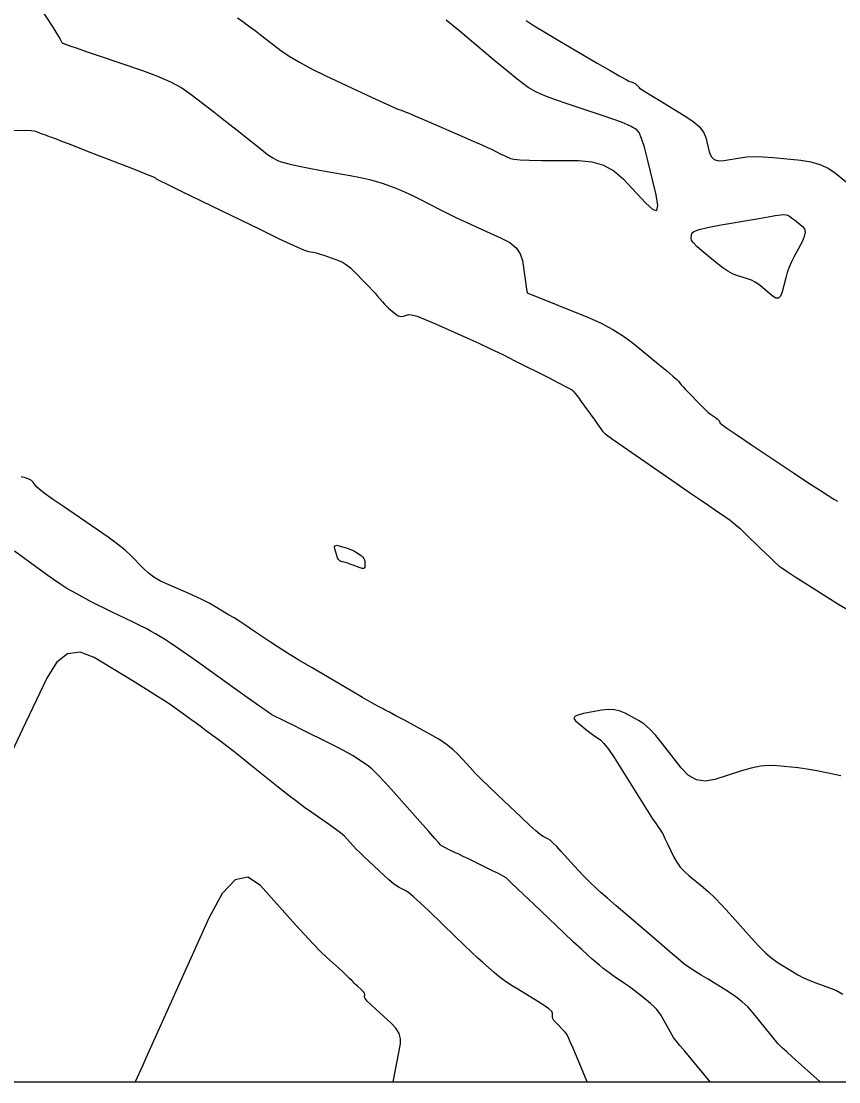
# Model space of a CAD drawing. Extents: x 2082232 to 2083549, y 592624 to 593832.
# Drawn here: x 2082517 to 2082586.6, y 592623.8 to 592714.1 of the extents above; entities that cross this region are included whole.
import ezdxf

# ---------------------------------------------------------------- set-up
doc = ezdxf.new("R2010")
doc.units = 0
for name, color, linetype in [('DT_X_Contour_Major', 7, 'Continuous'), ('DT_X_Contour_Minor', 7, 'Continuous'), ('DT_X_TIN_Hull', 7, 'Continuous')]:
    doc.layers.add(name, color=color, linetype=linetype)

msp = doc.modelspace()

# ---------------------------------------------------------------- linework, layer by layer
at = {"layer": 'DT_X_Contour_Major'}
for points in [[(2082518.727, 592715.124), (2082519.681, 592713.637), (2082519.996, 592713.143), (2082520.226, 592712.778), (2082520.371, 592712.541), (2082520.429, 592712.432), (2082520.473, 592712.313), (2082520.492, 592712.272), (2082520.518, 592712.239), (2082520.55, 592712.212), (2082520.588, 592712.194), (2082520.698, 592712.154), (2082520.739, 592712.138), (2082520.781, 592712.123), (2082520.824, 592712.107), (2082520.868, 592712.09), (2082520.985, 592712.046), (2082521.192, 592711.974), (2082521.724, 592711.792), (2082522.583, 592711.5), (2082523.767, 592711.097), (2082527.36, 592709.876), (2082528.63, 592709.406), (2082529.744, 592708.91), (2082530.702, 592708.388), (2082531.504, 592707.841), (2082533.437, 592706.348), (2082534.141, 592705.802), (2082534.802, 592705.284), (2082535.422, 592704.794), (2082535.999, 592704.332), (2082537.483, 592703.138), (2082538.006, 592702.738), (2082538.461, 592702.431), (2082538.847, 592702.218), (2082539.166, 592702.099), (2082539.926, 592701.906), (2082540.296, 592701.821), (2082540.839, 592701.709), (2082541.553, 592701.571), (2082542.439, 592701.406), (2082545.029, 592700.932), (2082545.928, 592700.759), (2082546.682, 592700.595), (2082547.289, 592700.439), (2082547.752, 592700.293), (2082548.79, 592699.915), (2082549.215, 592699.748), (2082549.712, 592699.53), (2082550.28, 592699.26), (2082550.919, 592698.94), (2082552.72, 592698.018), (2082553.412, 592697.669), (2082554.141, 592697.316), (2082554.905, 592696.957), (2082555.704, 592696.593), (2082557.882, 592695.617), (2082558.608, 592695.223), (2082559.151, 592694.773), (2082559.512, 592694.268), (2082559.69, 592693.708), (2082560.053, 592691.257), (2082560.096, 592690.962), (2082560.097, 592690.962), (2082560.097, 592690.961), (2082560.1, 592690.96), (2082565.306, 592688.85), (2082566.383, 592688.372), (2082567.38, 592687.843), (2082568.298, 592687.264), (2082569.138, 592686.633), (2082571.271, 592684.882), (2082571.977, 592684.298), (2082572.497, 592683.86), (2082572.831, 592683.568), (2082572.978, 592683.42), (2082573.12, 592683.222), (2082573.207, 592683.115), (2082573.361, 592682.945), (2082573.582, 592682.71), (2082573.871, 592682.411), (2082574.729, 592681.528), (2082575.03, 592681.224), (2082575.291, 592680.974), (2082575.512, 592680.778), (2082575.691, 592680.637), (2082576.117, 592680.333), (2082576.258, 592680.228), (2082576.362, 592680.14), (2082576.428, 592680.069), (2082576.457, 592680.015), (2082576.483, 592679.894), (2082576.66, 592679.743), (2082577.169, 592679.379), (2082578.01, 592678.803), (2082579.184, 592678.014), (2082582.758, 592675.628), (2082583.978, 592674.818), (2082584.957, 592674.176), (2082585.695, 592673.703), (2082586.192, 592673.399), (2082586.506, 592673.216)], [(2082560.015, 592714.142), (2082560.694, 592713.69), (2082561.601, 592713.126), (2082562.734, 592712.452), (2082566.059, 592710.507), (2082567.163, 592709.864), (2082567.982, 592709.394), (2082568.514, 592709.098), (2082568.761, 592708.974), (2082569.038, 592708.875), (2082569.134, 592708.838), (2082569.217, 592708.798), (2082569.286, 592708.758), (2082569.34, 592708.716), (2082569.466, 592708.602), (2082569.511, 592708.561), (2082569.549, 592708.522), (2082569.58, 592708.486), (2082569.605, 592708.453), (2082569.664, 592708.368), (2082569.783, 592708.279), (2082570.099, 592708.079), (2082570.61, 592707.765), (2082571.317, 592707.339), (2082573.463, 592706.053), (2082574.18, 592705.574), (2082574.725, 592705.101), (2082575.096, 592704.634), (2082575.293, 592704.173), (2082575.588, 592702.951), (2082575.75, 592702.561), (2082576.013, 592702.309), (2082576.378, 592702.193), (2082576.844, 592702.215), (2082578.224, 592702.455), (2082578.788, 592702.524), (2082579.443, 592702.548), (2082580.19, 592702.529), (2082581.029, 592702.467), (2082583.388, 592702.241), (2082584.235, 592702.109), (2082585.006, 592701.882), (2082585.701, 592701.559), (2082586.321, 592701.141), (2082587.872, 592699.9)], [(2082575.678, 592623.798), (2082573.513, 592626.394), (2082573.098, 592626.897), (2082572.781, 592627.292), (2082572.562, 592627.58), (2082572.441, 592627.761), (2082571.468, 592629.485), (2082571.311, 592629.728), (2082571.111, 592629.973), (2082570.87, 592630.22), (2082570.587, 592630.468), (2082569.778, 592631.132), (2082569.467, 592631.38), (2082569.143, 592631.628), (2082568.806, 592631.873), (2082568.455, 592632.117), (2082567.502, 592632.767), (2082567.157, 592633.008), (2082566.838, 592633.242), (2082566.545, 592633.469), (2082566.278, 592633.69), (2082565.6, 592634.272), (2082565.258, 592634.575), (2082564.743, 592635.049), (2082564.053, 592635.693), (2082563.189, 592636.507), (2082560.653, 592638.907), (2082559.812, 592639.703), (2082559.193, 592640.294), (2082558.793, 592640.678), (2082558.615, 592640.857), (2082558.434, 592641.058), (2082558.303, 592641.158), (2082558.045, 592641.31), (2082557.662, 592641.513), (2082557.152, 592641.766), (2082555.626, 592642.51), (2082555.095, 592642.768), (2082554.647, 592642.985), (2082554.282, 592643.16), (2082554, 592643.294), (2082553.36, 592643.597), (2082553.146, 592643.7), (2082552.983, 592643.783), (2082552.871, 592643.846), (2082552.81, 592643.889), (2082552.716, 592643.977), (2082552.582, 592644.123), (2082552.248, 592644.496), (2082551.716, 592645.096), (2082550.984, 592645.923), (2082548.769, 592648.43), (2082548.004, 592649.28), (2082547.369, 592649.947), (2082546.866, 592650.432), (2082546.493, 592650.734), (2082545.673, 592651.299), (2082545.294, 592651.539), (2082544.772, 592651.834), (2082544.108, 592652.185), (2082543.3, 592652.593), (2082540.957, 592653.753), (2082540.177, 592654.14), (2082539.592, 592654.429), (2082539.203, 592654.621), (2082539.01, 592654.715), (2082538.756, 592654.837), (2082538.668, 592654.88), (2082538.593, 592654.917), (2082538.534, 592654.949), (2082538.488, 592654.974), (2082538.385, 592655.034), (2082538.337, 592655.064), (2082538.269, 592655.107), (2082538.183, 592655.165), (2082538.077, 592655.236), (2082537.77, 592655.445), (2082537.527, 592655.615), (2082537.03, 592655.968), (2082536.277, 592656.505), (2082535.269, 592657.226), (2082532.242, 592659.392), (2082531.209, 592660.127), (2082530.379, 592660.707), (2082529.753, 592661.133), (2082529.332, 592661.404), (2082528.478, 592661.922), (2082528.115, 592662.132), (2082527.665, 592662.373), (2082527.128, 592662.645), (2082526.505, 592662.947), (2082524.728, 592663.797), (2082524.091, 592664.105), (2082523.515, 592664.391), (2082522.998, 592664.656), (2082522.541, 592664.9), (2082521.403, 592665.522), (2082520.94, 592665.791), (2082520.404, 592666.132), (2082519.795, 592666.546), (2082519.114, 592667.031), (2082517.201, 592668.422), (2082516.473, 592668.953)]]:
    msp.add_lwpolyline(points, dxfattribs=at)
at = {"layer": 'DT_X_Contour_Minor'}
for points in [[(2082535.443, 592714.362), (2082535.898, 592714.048), (2082536.397, 592713.69), (2082536.94, 592713.286), (2082537.527, 592712.838), (2082539.15, 592711.583), (2082539.845, 592711.095), (2082540.713, 592710.573), (2082541.753, 592710.017), (2082542.966, 592709.427), (2082546.432, 592707.809), (2082547.578, 592707.275), (2082548.418, 592706.888), (2082548.951, 592706.648), (2082549.178, 592706.553), (2082549.375, 592706.498), (2082549.574, 592706.421), (2082550.024, 592706.234), (2082550.724, 592705.935), (2082551.675, 592705.525), (2082554.546, 592704.284), (2082555.511, 592703.865), (2082556.253, 592703.539), (2082556.771, 592703.306), (2082557.066, 592703.166), (2082557.554, 592702.915), (2082557.735, 592702.824), (2082557.911, 592702.738), (2082558.082, 592702.657), (2082558.248, 592702.581), (2082558.685, 592702.385), (2082558.974, 592702.32), (2082559.515, 592702.272), (2082560.308, 592702.242), (2082561.353, 592702.229), (2082564.474, 592702.216), (2082565.589, 592702.114), (2082566.591, 592701.819), (2082567.481, 592701.331), (2082568.259, 592700.648), (2082570.183, 592698.571), (2082570.78, 592698.032), (2082571.128, 592697.973), (2082571.227, 592698.393), (2082571.076, 592699.293), (2082570.343, 592702.332), (2082570.079, 592703.343), (2082569.838, 592704.097), (2082569.621, 592704.593), (2082569.427, 592704.831), (2082568.939, 592705.123), (2082568.644, 592705.264), (2082568.122, 592705.469), (2082567.374, 592705.737), (2082566.4, 592706.069), (2082563.501, 592707.037), (2082562.52, 592707.373), (2082561.749, 592707.654), (2082561.189, 592707.879), (2082560.839, 592708.05), (2082560.187, 592708.431), (2082559.828, 592708.679), (2082559.237, 592709.137), (2082558.416, 592709.805), (2082557.364, 592710.683), (2082554.251, 592713.304), (2082553.218, 592714.17)], [(2082516.436, 592704.781), (2082517.302, 592704.789), (2082517.907, 592704.762), (2082518.248, 592704.702), (2082518.81, 592704.497), (2082519.019, 592704.42), (2082519.225, 592704.344), (2082519.428, 592704.268), (2082519.629, 592704.193), (2082520.159, 592703.992), (2082520.478, 592703.87), (2082521.04, 592703.653), (2082521.843, 592703.342), (2082522.888, 592702.937), (2082525.996, 592701.73), (2082527.021, 592701.33), (2082527.767, 592701.034), (2082528.231, 592700.844), (2082528.416, 592700.757), (2082528.533, 592700.667), (2082528.805, 592700.524), (2082529.534, 592700.162), (2082530.718, 592699.582), (2082532.358, 592698.783), (2082537.341, 592696.36), (2082539.001, 592695.561), (2082540.245, 592694.979), (2082541.071, 592694.616), (2082541.482, 592694.47), (2082542.02, 592694.371), (2082542.239, 592694.323), (2082542.495, 592694.253), (2082542.786, 592694.161), (2082543.113, 592694.046), (2082544.033, 592693.711), (2082544.378, 592693.557), (2082544.722, 592693.345), (2082545.066, 592693.076), (2082545.409, 592692.749), (2082546.324, 592691.801), (2082546.645, 592691.465), (2082546.922, 592691.17), (2082547.156, 592690.914), (2082547.346, 592690.699), (2082547.794, 592690.178), (2082547.962, 592689.99), (2082548.129, 592689.816), (2082548.297, 592689.657), (2082548.464, 592689.512), (2082548.91, 592689.146), (2082549.076, 592689.033), (2082549.241, 592688.965), (2082549.404, 592688.944), (2082549.566, 592688.97), (2082549.996, 592689.101), (2082550.261, 592689.088), (2082550.736, 592688.952), (2082551.419, 592688.693), (2082552.311, 592688.31), (2082554.969, 592687.126), (2082555.972, 592686.671), (2082556.988, 592686.194), (2082558.017, 592685.696), (2082559.059, 592685.176), (2082561.853, 592683.762), (2082562.771, 592683.296), (2082563.427, 592682.961), (2082563.822, 592682.755), (2082563.956, 592682.68), (2082563.964, 592682.652), (2082563.973, 592682.636), (2082563.994, 592682.607), (2082564.028, 592682.565), (2082564.073, 592682.512), (2082564.21, 592682.352), (2082564.296, 592682.242), (2082564.451, 592682.034), (2082564.675, 592681.726), (2082564.968, 592681.318), (2082565.843, 592680.1), (2082566.136, 592679.694), (2082566.36, 592679.389), (2082566.514, 592679.186), (2082566.598, 592679.084), (2082566.729, 592678.949), (2082566.932, 592678.795), (2082567.44, 592678.435), (2082568.253, 592677.869), (2082569.372, 592677.097), (2082572.764, 592674.764), (2082573.922, 592673.968), (2082574.853, 592673.328), (2082575.556, 592672.847), (2082576.031, 592672.522), (2082576.995, 592671.866), (2082577.371, 592671.592), (2082577.778, 592671.263), (2082578.214, 592670.88), (2082578.68, 592670.441), (2082579.964, 592669.197), (2082580.401, 592668.775), (2082580.75, 592668.44), (2082581.01, 592668.192), (2082581.182, 592668.033), (2082581.523, 592667.723), (2082581.762, 592667.541), (2082582.223, 592667.228), (2082582.906, 592666.782), (2082583.812, 592666.205), (2082586.525, 592664.489), (2082587.542, 592663.871)], [(2082574.121, 592696.016), (2082574.286, 592696.17), (2082574.728, 592696.335), (2082575.446, 592696.514), (2082576.439, 592696.705), (2082579.456, 592697.23), (2082580.458, 592697.402), (2082581.199, 592697.522), (2082581.681, 592697.59), (2082581.902, 592697.607), (2082582.147, 592697.584), (2082582.259, 592697.551), (2082582.409, 592697.471), (2082582.6, 592697.343), (2082582.83, 592697.167), (2082583.495, 592696.635), (2082583.682, 592696.401), (2082583.744, 592696.101), (2082583.68, 592695.734), (2082583.492, 592695.3), (2082582.823, 592694.054), (2082582.589, 592693.589), (2082582.39, 592693.13), (2082582.226, 592692.676), (2082582.097, 592692.227), (2082581.8, 592691.038), (2082581.663, 592690.681), (2082581.477, 592690.503), (2082581.242, 592690.504), (2082580.957, 592690.683), (2082580.132, 592691.399), (2082579.819, 592691.647), (2082579.498, 592691.854), (2082579.171, 592692.02), (2082578.836, 592692.146), (2082577.933, 592692.427), (2082577.575, 592692.569), (2082577.18, 592692.787), (2082576.747, 592693.078), (2082576.276, 592693.445), (2082574.97, 592694.523), (2082574.545, 592694.894), (2082574.249, 592695.202), (2082574.083, 592695.445), (2082574.046, 592695.624), (2082574.121, 592696.016)], [(2082585.031, 592623.798), (2082582.642, 592625.929), (2082582.183, 592626.343), (2082581.829, 592626.669), (2082581.581, 592626.909), (2082581.439, 592627.063), (2082579.276, 592629.725), (2082578.868, 592630.178), (2082578.389, 592630.617), (2082577.842, 592631.04), (2082577.225, 592631.45), (2082575.487, 592632.522), (2082574.902, 592632.883), (2082574.451, 592633.164), (2082574.134, 592633.365), (2082573.95, 592633.485), (2082573.638, 592633.698), (2082573.407, 592633.878), (2082572.948, 592634.258), (2082572.261, 592634.84), (2082571.345, 592635.621), (2082568.601, 592637.974), (2082567.67, 592638.775), (2082566.935, 592639.413), (2082566.397, 592639.888), (2082566.055, 592640.2), (2082565.405, 592640.815), (2082565.14, 592641.074), (2082564.832, 592641.39), (2082564.483, 592641.763), (2082564.091, 592642.192), (2082562.989, 592643.412), (2082562.608, 592643.821), (2082562.292, 592644.135), (2082562.042, 592644.354), (2082561.856, 592644.476), (2082561.449, 592644.675), (2082561.219, 592644.831), (2082560.835, 592645.151), (2082560.298, 592645.636), (2082559.607, 592646.284), (2082557.559, 592648.231), (2082556.839, 592648.923), (2082556.214, 592649.537), (2082555.684, 592650.075), (2082555.249, 592650.535), (2082554.217, 592651.661), (2082553.776, 592652.085), (2082553.229, 592652.515), (2082552.576, 592652.949), (2082551.816, 592653.389), (2082549.648, 592654.567), (2082548.925, 592654.959), (2082548.385, 592655.251), (2082548.025, 592655.443), (2082547.848, 592655.535), (2082547.616, 592655.646), (2082547.389, 592655.771), (2082546.882, 592656.062), (2082546.094, 592656.519), (2082545.026, 592657.143), (2082541.805, 592659.028), (2082540.677, 592659.695), (2082539.708, 592660.282), (2082538.898, 592660.789), (2082538.248, 592661.217), (2082536.726, 592662.251), (2082536.171, 592662.623), (2082535.648, 592662.965), (2082535.157, 592663.277), (2082534.697, 592663.557), (2082533.514, 592664.265), (2082533.043, 592664.533), (2082532.518, 592664.806), (2082531.937, 592665.083), (2082531.302, 592665.365), (2082529.536, 592666.122), (2082528.906, 592666.422), (2082528.344, 592666.752), (2082527.848, 592667.114), (2082527.418, 592667.506), (2082526.362, 592668.595), (2082525.883, 592669.041), (2082525.24, 592669.565), (2082524.432, 592670.166), (2082523.459, 592670.843), (2082520.645, 592672.753), (2082519.71, 592673.398), (2082519.012, 592673.898), (2082518.553, 592674.255), (2082518.331, 592674.468), (2082518.06, 592674.845), (2082517.919, 592674.979), (2082517.701, 592675.097), (2082517.405, 592675.2), (2082517.031, 592675.288)], [(2082545.295, 592667.764), (2082545.09, 592667.841), (2082544.907, 592667.905), (2082544.748, 592667.958), (2082544.611, 592667.999), (2082544.276, 592668.091), (2082544.158, 592668.148), (2082544.055, 592668.249), (2082543.968, 592668.394), (2082543.897, 592668.583), (2082543.726, 592669.148), (2082543.702, 592669.324), (2082543.757, 592669.428), (2082543.891, 592669.461), (2082544.104, 592669.422), (2082544.777, 592669.223), (2082545.016, 592669.144), (2082545.229, 592669.058), (2082545.416, 592668.964), (2082545.577, 592668.862), (2082545.97, 592668.582), (2082546.099, 592668.471), (2082546.194, 592668.349), (2082546.253, 592668.217), (2082546.277, 592668.073), (2082546.294, 592667.676), (2082546.272, 592667.556), (2082546.195, 592667.494), (2082546.062, 592667.49), (2082545.873, 592667.544), (2082545.295, 592667.764)], [(2082565.205, 592623.798), (2082564.003, 592626.657), (2082563.769, 592627.202), (2082563.581, 592627.612), (2082563.439, 592627.886), (2082563.343, 592628.026), (2082562.469, 592628.896), (2082562.369, 592629.01), (2082562.299, 592629.124), (2082562.259, 592629.236), (2082562.248, 592629.348), (2082562.261, 592629.645), (2082562.185, 592629.79), (2082561.948, 592630.004), (2082561.551, 592630.287), (2082560.993, 592630.639), (2082559.291, 592631.668), (2082558.686, 592632.046), (2082558.151, 592632.409), (2082557.683, 592632.756), (2082557.284, 592633.087), (2082556.311, 592633.949), (2082555.889, 592634.331), (2082555.353, 592634.832), (2082554.703, 592635.451), (2082553.938, 592636.189), (2082551.747, 592638.313), (2082551.004, 592639.021), (2082550.418, 592639.553), (2082549.99, 592639.909), (2082549.719, 592640.088), (2082549.205, 592640.33), (2082548.979, 592640.464), (2082548.684, 592640.684), (2082548.321, 592640.99), (2082547.889, 592641.382), (2082546.648, 592642.542), (2082546.216, 592642.95), (2082545.851, 592643.306), (2082545.553, 592643.609), (2082545.322, 592643.859), (2082544.794, 592644.456), (2082544.551, 592644.701), (2082544.215, 592644.987), (2082543.788, 592645.313), (2082543.27, 592645.681), (2082541.765, 592646.717), (2082541.164, 592647.143), (2082540.49, 592647.644), (2082539.743, 592648.219), (2082538.924, 592648.869), (2082536.642, 592650.702), (2082535.837, 592651.345), (2082535.133, 592651.901), (2082534.529, 592652.37), (2082534.027, 592652.751), (2082532.823, 592653.651), (2082532.374, 592653.985), (2082531.93, 592654.312), (2082531.491, 592654.631), (2082531.057, 592654.943), (2082529.907, 592655.766), (2082529.375, 592656.13), (2082528.639, 592656.606), (2082527.7, 592657.193), (2082526.559, 592657.891), (2082523.243, 592659.903), (2082522.059, 592660.359), (2082520.994, 592660.219), (2082520.047, 592659.483), (2082519.218, 592658.15), (2082517.166, 592653.802), (2082516.254, 592651.874)], [(2082586.788, 592649.83), (2082585.708, 592650.078), (2082584.744, 592650.274), (2082583.897, 592650.419), (2082583.165, 592650.511), (2082581.37, 592650.689), (2082580.675, 592650.713), (2082579.937, 592650.651), (2082579.154, 592650.503), (2082578.328, 592650.27), (2082576.067, 592649.533), (2082575.251, 592649.387), (2082574.499, 592649.502), (2082573.812, 592649.879), (2082573.188, 592650.517), (2082571.611, 592652.566), (2082571.04, 592653.267), (2082570.511, 592653.833), (2082570.023, 592654.265), (2082569.577, 592654.561), (2082568.442, 592655.17), (2082567.997, 592655.357), (2082567.515, 592655.46), (2082566.994, 592655.48), (2082566.436, 592655.415), (2082564.897, 592655.133), (2082564.421, 592655.016), (2082564.148, 592654.876), (2082564.078, 592654.714), (2082564.211, 592654.529), (2082564.837, 592654.005), (2082565.07, 592653.813), (2082565.301, 592653.63), (2082565.529, 592653.456), (2082565.755, 592653.291), (2082566.354, 592652.863), (2082566.63, 592652.595), (2082567.01, 592652.112), (2082567.492, 592651.414), (2082568.078, 592650.5), (2082569.777, 592647.778), (2082570.345, 592646.871), (2082570.774, 592646.192), (2082571.064, 592645.74), (2082571.215, 592645.516), (2082571.433, 592645.223), (2082571.531, 592645.071), (2082571.661, 592644.835), (2082571.824, 592644.514), (2082572.019, 592644.11), (2082572.581, 592642.919), (2082572.821, 592642.484), (2082573.118, 592642.072), (2082573.473, 592641.683), (2082573.887, 592641.317), (2082575.065, 592640.371), (2082575.538, 592639.964), (2082576.072, 592639.452), (2082576.666, 592638.836), (2082577.322, 592638.114), (2082579.151, 592636.052), (2082579.809, 592635.339), (2082580.411, 592634.749), (2082580.956, 592634.28), (2082581.444, 592633.934), (2082582.671, 592633.174), (2082583.136, 592632.902), (2082583.61, 592632.658), (2082584.094, 592632.44), (2082584.587, 592632.25), (2082585.914, 592631.779), (2082586.426, 592631.56), (2082586.969, 592631.259)], [(2082548.696, 592623.798), (2082549.315, 592627.016), (2082549.329, 592627.461), (2082549.2, 592627.906), (2082548.929, 592628.349), (2082548.514, 592628.792), (2082547.218, 592629.972), (2082546.794, 592630.368), (2082546.493, 592630.673), (2082546.314, 592630.885), (2082546.259, 592631.006), (2082546.277, 592631.206), (2082546.265, 592631.288), (2082546.216, 592631.384), (2082546.131, 592631.494), (2082546.008, 592631.618), (2082545.633, 592631.968), (2082545.501, 592632.092), (2082545.384, 592632.204), (2082545.283, 592632.303), (2082545.198, 592632.389), (2082544.992, 592632.601), (2082544.876, 592632.714), (2082544.681, 592632.895), (2082544.409, 592633.144), (2082544.058, 592633.46), (2082543.019, 592634.395), (2082542.548, 592634.847), (2082541.915, 592635.501), (2082541.12, 592636.357), (2082540.163, 592637.416), (2082537.394, 592640.51), (2082536.342, 592641.207), (2082535.262, 592640.975), (2082534.154, 592639.816), (2082533.019, 592637.73), (2082529.955, 592630.929), (2082528.932, 592628.659), (2082528.162, 592626.951), (2082527.646, 592625.804), (2082527.382, 592625.219), (2082526.742, 592623.798)]]:
    msp.add_lwpolyline(points, dxfattribs=at)
at = {"layer": 'DT_X_TIN_Hull'}
msp.add_lwpolyline([(2082506.493, 592623.798), (2082531.833, 592623.798), (2082540.447, 592623.798), (2082541.929, 592623.798), (2082543.563, 592623.798), (2082547.14, 592623.798), (2082552.174, 592623.798), (2082557.63, 592623.798), (2082561.686, 592623.798), (2082568.14, 592623.798), (2082571.025, 592623.798), (2082578.523, 592623.798), (2082580.38, 592623.798), (2082588.926, 592623.798), (2082589.77, 592623.798), (2082597.147, 592623.798), (2082598.788, 592623.798), (2082599.193, 592623.798), (2082606.806, 592623.798), (2082609.172, 592623.798), (2082614.772, 592623.798), (2082619.165, 592623.798), (2082622.711, 592623.798), (2082629.227, 592623.798)], dxfattribs=at)

doc.saveas('drawing.dxf')
